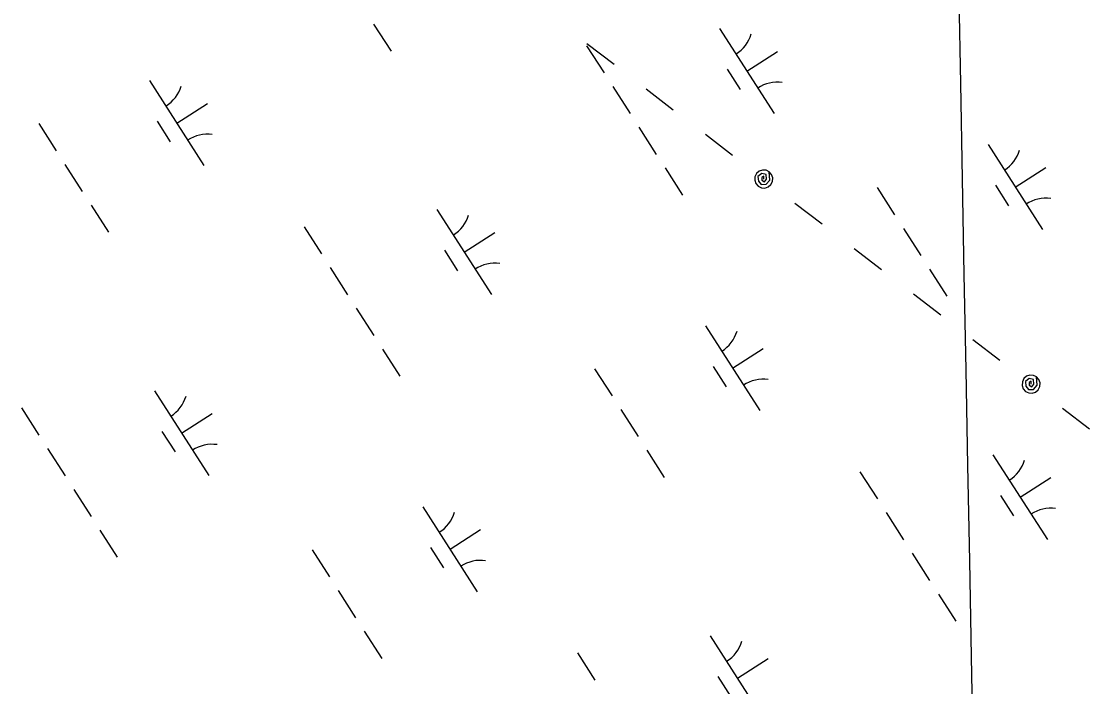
# Model space of a CAD drawing. Extents: x 3962991 to 3983549, y 181631 to 204078.
# Drawn here: x 3972920 to 3973451, y 193487 to 193817 of the extents above; entities that cross this region are included whole.
import ezdxf

# ---------------------------------------------------------------- set-up
doc = ezdxf.new("R2010")
doc.units = 0
for name, color, linetype in [('V-GRID-MAJR', 7, 'Continuous'), ('V-UTIL-LINE', 7, 'Continuous'), ('V-WETL-SWMP', 7, 'Continuous')]:
    doc.layers.add(name, color=color, linetype=linetype)

msp = doc.modelspace()

# ---------------------------------------------------------------- linework, layer by layer
at = {"layer": 'V-GRID-MAJR'}
msp.add_spline([(3973536.44, 185784.12), (3973487.19, 188388.71), (3973372.59, 194448.65), (3973258, 200508.57), (3973228.23, 202082.7)], degree=3, dxfattribs=at)
at = {"layer": 'V-UTIL-LINE'}
for points in [[(3973199.88, 193805.69), (3973213.37, 193795.34)], [(3973229.24, 193783.16), (3973242.72, 193772.82)], [(3973258.59, 193760.64), (3973272.08, 193750.29)], [(3973287.55, 193738.42), (3973287.62, 193739.86), (3973286.63, 193739.24), (3973286.6, 193737.86), (3973287.85, 193737.11), (3973288.95, 193738.4), (3973288.7, 193740.73), (3973286.62, 193741.21), (3973284.68, 193739.74), (3973284.86, 193737.46), (3973286.3, 193735.75), (3973288.71, 193735.84), (3973290.51, 193737.92), (3973290.29, 193741.99), (3973288.71, 193742.77), (3973286.96, 193742.88), (3973285.3, 193742.32), (3973283.98, 193741.16), (3973283.2, 193739.58), (3973283.08, 193737.83), (3973283.65, 193736.17), (3973284.81, 193734.85), (3973286.38, 193734.07), (3973288.13, 193733.96), (3973289.8, 193734.52), (3973291.12, 193735.68), (3973291.89, 193737.25), (3973292.01, 193739.01), (3973291.44, 193740.67), (3973290.29, 193741.99)], [(3973303.02, 193726.55), (3973316.5, 193716.2)], [(3973332.37, 193704.02), (3973345.86, 193693.67)], [(3973361.72, 193681.5), (3973375.21, 193671.15)], [(3973391.08, 193658.97), (3973404.57, 193648.62)], [(3973420.03, 193636.75), (3973420.1, 193638.19), (3973419.12, 193637.57), (3973419.09, 193636.2), (3973420.34, 193635.44), (3973421.44, 193636.74), (3973421.19, 193639.07), (3973419.11, 193639.54), (3973417.17, 193638.08), (3973417.35, 193635.8), (3973418.79, 193634.08), (3973421.2, 193634.17), (3973423, 193636.25), (3973422.77, 193640.32), (3973421.2, 193641.1), (3973419.45, 193641.21), (3973417.78, 193640.65), (3973416.46, 193639.49), (3973415.69, 193637.92), (3973415.57, 193636.17), (3973416.14, 193634.5), (3973417.29, 193633.18), (3973418.87, 193632.41), (3973420.62, 193632.29), (3973422.28, 193632.86), (3973423.6, 193634.01), (3973424.38, 193635.59), (3973424.49, 193637.34), (3973423.93, 193639), (3973422.77, 193640.32)], [(3973435.51, 193624.88), (3973448.99, 193614.53)]]:
    msp.add_lwpolyline(points, dxfattribs=at)
at = {"layer": 'V-WETL-SWMP'}
for p, q in [((3973094.19, 193815.29), (3973102.83, 193801.82)), ((3973265.64, 193813.04), (3973292.63, 193770.95)), ((3973199.76, 193804.57), (3973208.4, 193791.1)), ((3973279.13, 193792), (3973294.29, 193801.71)), ((3973269.4, 193792.88), (3973275.88, 193782.78)), ((3972983.16, 193787.22), (3973010.15, 193745.13)), ((3973212.71, 193784.36), (3973221.35, 193770.89)), ((3972996.65, 193766.17), (3973011.81, 193775.89)), ((3972928.26, 193765.92), (3972936.89, 193752.45)), ((3972986.92, 193767.06), (3972993.4, 193756.96)), ((3973225.67, 193764.16), (3973234.3, 193750.69)), ((3973398.67, 193755.5), (3973425.65, 193713.41)), ((3972941.21, 193745.72), (3972949.84, 193732.25)), ((3973238.62, 193743.95), (3973247.26, 193730.48)), ((3973412.16, 193734.45), (3973427.31, 193744.17)), ((3973343.76, 193734.2), (3973352.4, 193720.73)), ((3973402.42, 193735.34), (3973408.9, 193725.24)), ((3972954.16, 193725.51), (3972962.8, 193712.04)), ((3973125.61, 193723.27), (3973152.6, 193681.18)), ((3973059.73, 193714.79), (3973068.36, 193701.32)), ((3973139.1, 193702.22), (3973154.26, 193711.94)), ((3973356.71, 193714), (3973365.35, 193700.53)), ((3973129.37, 193703.11), (3973135.85, 193693.01)), ((3973072.68, 193694.59), (3973081.32, 193681.12)), ((3973369.67, 193693.79), (3973378.3, 193680.32)), ((3973085.64, 193674.39), (3973094.27, 193660.92)), ((3973258.63, 193665.73), (3973285.62, 193623.63)), ((3973098.59, 193654.18), (3973107.22, 193640.71)), ((3973272.13, 193644.68), (3973287.28, 193654.4)), ((3973203.73, 193644.43), (3973212.36, 193630.96)), ((3973262.39, 193645.57), (3973268.87, 193635.47)), ((3972985.58, 193633.5), (3973012.56, 193591.4)), ((3972919.7, 193625.02), (3972928.33, 193611.55)), ((3972999.07, 193612.45), (3973014.22, 193622.16)), ((3973216.68, 193624.23), (3973225.32, 193610.76)), ((3972989.34, 193613.34), (3972995.81, 193603.23)), ((3972932.65, 193604.82), (3972941.29, 193591.35)), ((3973229.63, 193604.02), (3973238.27, 193590.55)), ((3973401.08, 193601.78), (3973428.07, 193559.68)), ((3973335.2, 193593.3), (3973343.84, 193579.83)), ((3973414.58, 193580.73), (3973429.73, 193590.44)), ((3972945.6, 193584.61), (3972954.24, 193571.14)), ((3973404.84, 193581.62), (3973411.32, 193571.51)), ((3973118.6, 193575.95), (3973145.59, 193533.86)), ((3973348.16, 193573.1), (3973356.79, 193559.63)), ((3972958.56, 193564.41), (3972967.19, 193550.94)), ((3973132.09, 193554.91), (3973147.25, 193564.62)), ((3973122.36, 193555.79), (3973128.84, 193545.69)), ((3973063.7, 193554.66), (3973072.33, 193541.19)), ((3973361.11, 193552.89), (3973369.74, 193539.42)), ((3973076.65, 193534.45), (3973085.29, 193520.98)), ((3973374.06, 193532.69), (3973382.7, 193519.22)), ((3973089.6, 193514.25), (3973098.24, 193500.78)), ((3973261.05, 193512), (3973288.04, 193469.91)), ((3973195.17, 193503.53), (3973203.81, 193490.06)), ((3973274.54, 193490.96), (3973289.7, 193500.67)), ((3973264.81, 193491.84), (3973271.29, 193481.74))]:
    msp.add_line(p, q, dxfattribs=at)
for centre, start, end in [((3973264.43, 193815.38), 301.8919, 343.4355), ((3972981.95, 193789.55), 301.8919, 343.4355), ((3973294.24, 193768.87), 81.8919, 123.4355), ((3973011.76, 193743.05), 81.8919, 123.4355), ((3973397.45, 193757.84), 301.8919, 343.4355), ((3973427.27, 193711.33), 81.8919, 123.4355), ((3973124.39, 193725.6), 301.8919, 343.4355), ((3973154.21, 193679.1), 81.8919, 123.4355), ((3973257.42, 193668.06), 301.8919, 343.4355), ((3973287.23, 193621.56), 81.8919, 123.4355), ((3972984.36, 193635.83), 301.8919, 343.4355), ((3973014.18, 193589.32), 81.8919, 123.4355), ((3973399.87, 193604.11), 301.8919, 343.4355), ((3973117.39, 193578.29), 301.8919, 343.4355), ((3973429.68, 193557.6), 81.8919, 123.4355), ((3973147.2, 193531.78), 81.8919, 123.4355), ((3973259.84, 193514.34), 301.8919, 343.4355)]:
    msp.add_arc(centre, 17.62, start, end, dxfattribs=at)

doc.saveas('drawing.dxf')
